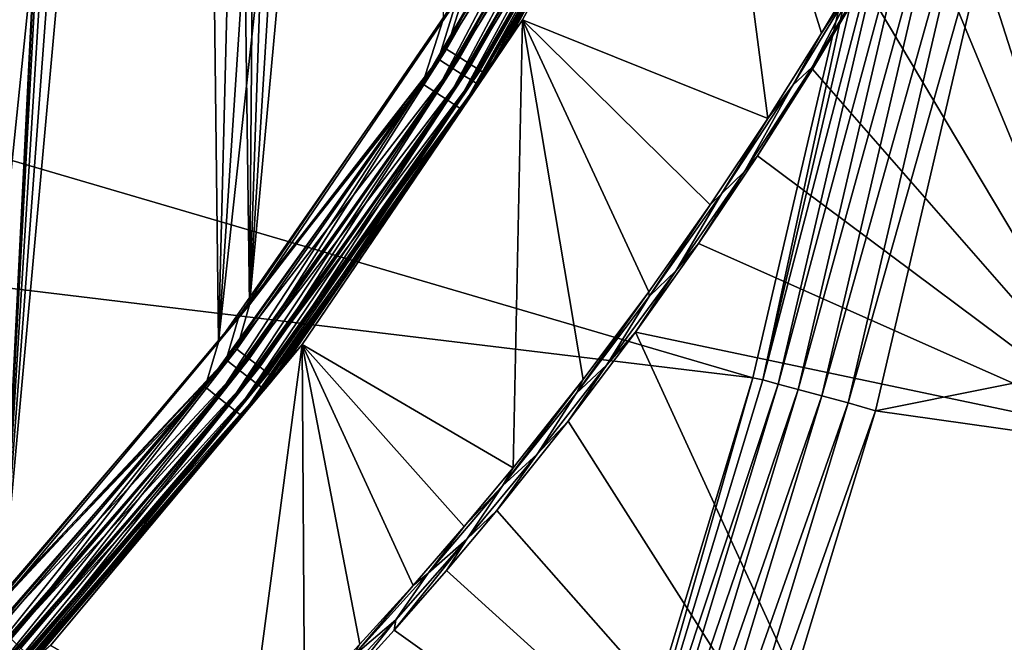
# Model space of a CAD drawing. Header units: millimetres. Extents: x -43.6 to 43.6, y -43.6 to 43.6.
# Tile 546 of 637: x 31.4 to 35.1, y -10.2 to -7.8. Entities that reach past the tile are written whole.
import ezdxf

# ---------------------------------------------------------------- set-up
doc = ezdxf.new("R2010")
doc.units = ezdxf.units.MM
doc.header["$LTSCALE"] = 52.148148
for name, color, linetype in [('151', 7, 'CONTINUOUS'), ('152', 7, 'CONTINUOUS'), ('154', 7, 'CONTINUOUS'), ('157', 7, 'CONTINUOUS'), ('207', 7, 'CONTINUOUS'), ('213', 7, 'CONTINUOUS'), ('224', 7, 'CONTINUOUS'), ('238', 7, 'CONTINUOUS'), ('301', 7, 'CONTINUOUS'), ('31', 7, 'CONTINUOUS'), ('32', 7, 'CONTINUOUS'), ('53', 7, 'CONTINUOUS'), ('59', 7, 'CONTINUOUS')]:
    doc.layers.add(name, color=color, linetype=linetype)

msp = doc.modelspace()

# ---------------------------------------------------------------- linework, layer by layer
at = {"layer": '151', "linetype": 'Continuous'}
for points in [[(34.9683, -7.0234, 19.5089), (35.644, -9.3902, 23.9303), (34.9174, -7.1205, 19.3953), (34.9683, -7.0234, 19.5089)], [(36.1722, -7.0889, 23.9303), (35.644, -9.3902, 23.9303), (34.9683, -7.0234, 19.5089), (36.1722, -7.0889, 23.9303)], [(34.9174, -7.1205, 19.3953), (35.644, -9.3902, 23.9303), (34.7978, -7.3422, 19.1285), (34.9174, -7.1205, 19.3953)], [(34.7978, -7.3422, 19.1285), (35.644, -9.3902, 23.9303), (34.6152, -7.6647, 18.7197), (34.7978, -7.3422, 19.1285)], [(34.6152, -7.6647, 18.7197), (35.644, -9.3902, 23.9303), (34.4198, -7.9908, 18.2812), (34.6152, -7.6647, 18.7197)], [(34.4198, -7.9908, 18.2812), (35.644, -9.3902, 23.9303), (34.2106, -8.3206, 17.8098), (34.4198, -7.9908, 18.2812)], [(34.2106, -8.3206, 17.8098), (35.644, -9.3902, 23.9303), (33.9868, -8.6539, 17.3035), (34.2106, -8.3206, 17.8098)], [(33.9868, -8.6539, 17.3035), (35.644, -9.3902, 23.9303), (33.7476, -8.9903, 16.7604), (33.9868, -8.6539, 17.3035)], [(33.7476, -8.9903, 16.7604), (34.9694, -11.6539, 23.9303), (33.4924, -9.329, 16.178), (33.7476, -8.9903, 16.7604)], [(35.644, -9.3902, 23.9303), (34.9694, -11.6539, 23.9303), (33.7476, -8.9903, 16.7604), (35.644, -9.3902, 23.9303)], [(33.4924, -9.329, 16.178), (34.9694, -11.6539, 23.9303), (33.2205, -9.6692, 15.5547), (33.4924, -9.329, 16.178)], [(33.2205, -9.6692, 15.5547), (34.9694, -11.6539, 23.9303), (33.0297, -9.8965, 15.1155), (33.2205, -9.6692, 15.5547)], [(33.0297, -9.8965, 15.1155), (34.9694, -11.6539, 23.9303), (32.831, -10.1239, 14.6562), (33.0297, -9.8965, 15.1155)], [(32.831, -10.1239, 14.6562), (34.9694, -11.6539, 23.9303), (32.6241, -10.3513, 14.1762), (32.831, -10.1239, 14.6562)]]:
    msp.add_3dface(points, dxfattribs=at)
at = {"layer": '152', "color": 2, "linetype": 'Continuous'}
for points in [[(34.6595, -9.2894, 26.3), (42.3126, -7.7537, 26.3), (35.1928, -7.0036, 26.3), (34.6595, -9.2894, 26.3)], [(41.7673, -10.2942, 26.3), (42.3126, -7.7537, 26.3), (34.6595, -9.2894, 26.3), (41.7673, -10.2942, 26.3)], [(33.9779, -11.5361, 26.3), (41.7673, -10.2942, 26.3), (34.6595, -9.2894, 26.3), (33.9779, -11.5361, 26.3)]]:
    msp.add_3dface(points, dxfattribs=at)
at = {"layer": '154', "color": 2, "linetype": 'Continuous'}
for points in [[(34.1933, -9.1644, 25.9303), (34.7194, -6.9093, 25.9303), (28.0883, -7.3721, 2.3697), (34.1933, -9.1644, 25.9303)], [(27.8004, -8.3927, 2.3697), (34.1933, -9.1644, 25.9303), (28.0883, -7.3721, 2.3697), (27.8004, -8.3927, 2.3697)], [(27.4753, -9.4025, 2.3697), (33.5208, -11.3809, 25.9303), (27.8004, -8.3927, 2.3697), (27.4753, -9.4025, 2.3697)], [(33.5208, -11.3809, 25.9303), (34.1933, -9.1644, 25.9303), (27.8004, -8.3927, 2.3697), (33.5208, -11.3809, 25.9303)], [(27.1137, -10.3997, 2.3697), (33.5208, -11.3809, 25.9303), (27.4753, -9.4025, 2.3697), (27.1137, -10.3997, 2.3697)]]:
    msp.add_3dface(points, dxfattribs=at)
at = {"layer": '157', "color": 1, "linetype": 'Continuous'}
for points in [[(32.2812, 8.8875, -15), (31.3408, -10.0131, -15), (31.3408, 10.0131, -15), (32.2812, 8.8875, -15)], [(31.85, 0, -15), (31.3408, -10.0131, -15), (32.2812, 8.8875, -15), (31.85, 0, -15)], [(31.85, 0, -15), (31.8713, -0.2297, -15), (31.3408, -10.0131, -15), (31.85, 0, -15)], [(31.8713, -0.2297, -15), (31.9344, -0.4516, -15), (31.3408, -10.0131, -15), (31.8713, -0.2297, -15)], [(31.9344, -0.4516, -15), (32.0372, -0.658, -15), (31.3408, -10.0131, -15), (31.9344, -0.4516, -15)], [(32.0372, -0.658, -15), (32.1762, -0.8421, -15), (31.3408, -10.0131, -15), (32.0372, -0.658, -15)], [(31.3408, -10.0131, -15), (32.1762, -0.8421, -15), (32.2812, -8.8875, -15), (31.3408, -10.0131, -15)], [(32.1762, -0.8421, -15), (32.3467, -0.9975, -15), (32.2812, -8.8875, -15), (32.1762, -0.8421, -15)], [(32.3467, -0.9975, -15), (32.5428, -1.119, -15), (32.2812, -8.8875, -15), (32.3467, -0.9975, -15)], [(32.5428, -1.119, -15), (32.7579, -1.2023, -15), (32.2812, -8.8875, -15), (32.5428, -1.119, -15)], [(32.7579, -1.2023, -15), (32.9847, -1.2447, -15), (32.2812, -8.8875, -15), (32.7579, -1.2023, -15)], [(32.2812, -8.8875, -15), (32.9847, -1.2447, -15), (33.1052, -7.6741, -15), (32.2812, -8.8875, -15)]]:
    msp.add_3dface(points, dxfattribs=at)
at = {"layer": '207', "linetype": 'Continuous'}
for points in [[(35.0199, -11.6274, 24.0316), (35.644, -9.3902, 23.9303), (35.6929, -9.3598, 24.0316), (35.0199, -11.6274, 24.0316)], [(35.0199, -11.6274, 24.0316), (35.6929, -9.3598, 24.0316), (35.0774, -11.6465, 24.122), (35.0199, -11.6274, 24.0316)], [(35.0774, -11.6465, 24.122), (35.6929, -9.3598, 24.0316), (35.7515, -9.3752, 24.122), (35.0774, -11.6465, 24.122)], [(35.0774, -11.6465, 24.122), (35.7515, -9.3752, 24.122), (35.1521, -11.6713, 24.1971), (35.0774, -11.6465, 24.122)], [(34.9694, -11.6539, 23.9303), (35.644, -9.3902, 23.9303), (35.0199, -11.6274, 24.0316), (34.9694, -11.6539, 23.9303)]]:
    msp.add_3dface(points, dxfattribs=at)
at = {"layer": '213', "color": 2, "linetype": 'Continuous'}
for points in [[(34.7194, -6.9093, 25.9303), (34.1933, -9.1644, 25.9303), (34.2319, -9.1724, 26.0312), (34.7194, -6.9093, 25.9303)], [(34.7194, -6.9093, 25.9303), (34.2319, -9.1724, 26.0312), (34.7586, -6.9139, 26.0312), (34.7194, -6.9093, 25.9303)], [(34.2319, -9.1724, 26.0312), (34.818, -6.9257, 26.1216), (34.7586, -6.9139, 26.0312), (34.2319, -9.1724, 26.0312)], [(34.2903, -9.1881, 26.1216), (34.818, -6.9257, 26.1216), (34.2319, -9.1724, 26.0312), (34.2903, -9.1881, 26.1216)], [(34.2903, -9.1881, 26.1216), (34.8951, -6.9411, 26.1968), (34.818, -6.9257, 26.1216), (34.2903, -9.1881, 26.1216)], [(34.3663, -9.2084, 26.1968), (34.8951, -6.9411, 26.1968), (34.2903, -9.1881, 26.1216), (34.3663, -9.2084, 26.1968)], [(34.3663, -9.2084, 26.1968), (34.9864, -6.9592, 26.2532), (34.8951, -6.9411, 26.1968), (34.3663, -9.2084, 26.1968)], [(34.4562, -9.2325, 26.2532), (34.9864, -6.9592, 26.2532), (34.3663, -9.2084, 26.1968), (34.4562, -9.2325, 26.2532)], [(34.4562, -9.2325, 26.2532), (35.0874, -6.9793, 26.2882), (34.9864, -6.9592, 26.2532), (34.4562, -9.2325, 26.2532)], [(34.5557, -9.2592, 26.2882), (35.0874, -6.9793, 26.2882), (34.4562, -9.2325, 26.2532), (34.5557, -9.2592, 26.2882)], [(34.5557, -9.2592, 26.2882), (35.1928, -7.0036, 26.3), (35.0874, -6.9793, 26.2882), (34.5557, -9.2592, 26.2882)], [(34.6595, -9.2894, 26.3), (35.1928, -7.0036, 26.3), (34.5557, -9.2592, 26.2882), (34.6595, -9.2894, 26.3)], [(34.1933, -9.1644, 25.9303), (33.5208, -11.3809, 25.9303), (33.5587, -11.3917, 26.0312), (34.1933, -9.1644, 25.9303)], [(34.1933, -9.1644, 25.9303), (33.5587, -11.3917, 26.0312), (34.2319, -9.1724, 26.0312), (34.1933, -9.1644, 25.9303)], [(33.5587, -11.3917, 26.0312), (34.2903, -9.1881, 26.1216), (34.2319, -9.1724, 26.0312), (33.5587, -11.3917, 26.0312)], [(33.616, -11.4111, 26.1216), (34.2903, -9.1881, 26.1216), (33.5587, -11.3917, 26.0312), (33.616, -11.4111, 26.1216)], [(33.616, -11.4111, 26.1216), (34.3663, -9.2084, 26.1968), (34.2903, -9.1881, 26.1216), (33.616, -11.4111, 26.1216)], [(33.6905, -11.4364, 26.1968), (34.3663, -9.2084, 26.1968), (33.616, -11.4111, 26.1216), (33.6905, -11.4364, 26.1968)], [(33.6905, -11.4364, 26.1968), (34.4562, -9.2325, 26.2532), (34.3663, -9.2084, 26.1968), (33.6905, -11.4364, 26.1968)], [(33.7786, -11.4663, 26.2532), (34.4562, -9.2325, 26.2532), (33.6905, -11.4364, 26.1968), (33.7786, -11.4663, 26.2532)], [(33.7786, -11.4663, 26.2532), (34.5557, -9.2592, 26.2882), (34.4562, -9.2325, 26.2532), (33.7786, -11.4663, 26.2532)], [(33.8762, -11.4994, 26.2882), (34.5557, -9.2592, 26.2882), (33.7786, -11.4663, 26.2532), (33.8762, -11.4994, 26.2882)], [(33.8762, -11.4994, 26.2882), (34.6595, -9.2894, 26.3), (34.5557, -9.2592, 26.2882), (33.8762, -11.4994, 26.2882)], [(33.9779, -11.5361, 26.3), (34.6595, -9.2894, 26.3), (33.8762, -11.4994, 26.2882), (33.9779, -11.5361, 26.3)]]:
    msp.add_3dface(points, dxfattribs=at)
at = {"layer": '224', "linetype": 'Continuous'}
for points in [[(33.3188, -7.8039, -14.7576), (34.0301, -6.4929, -14.7576), (34.2501, -8.1792, 17.6948), (33.3188, -7.8039, -14.7576)], [(34.2501, -8.1792, 17.6948), (34.0301, -6.4929, -14.7576), (34.4545, -7.8549, 18.1662), (34.2501, -8.1792, 17.6948)], [(34.4545, -7.8549, 18.1662), (34.0301, -6.4929, -14.7576), (34.6454, -7.5342, 18.6047), (34.4545, -7.8549, 18.1662)], [(32.4808, -9.0378, -14.7576), (33.3188, -7.8039, -14.7576), (33.2829, -9.5059, 15.4396), (32.4808, -9.0378, -14.7576)], [(33.2829, -9.5059, 15.4396), (33.3188, -7.8039, -14.7576), (33.5485, -9.1711, 16.063), (33.2829, -9.5059, 15.4396)], [(33.5485, -9.1711, 16.063), (33.3188, -7.8039, -14.7576), (33.7978, -8.8379, 16.6454), (33.5485, -9.1711, 16.063)], [(33.7978, -8.8379, 16.6454), (33.3188, -7.8039, -14.7576), (34.0315, -8.507, 17.1885), (33.7978, -8.8379, 16.6454)], [(34.0315, -8.507, 17.1885), (33.3188, -7.8039, -14.7576), (34.2501, -8.1792, 17.6948), (34.0315, -8.507, 17.1885)], [(31.5245, -10.1824, -14.7576), (32.4808, -9.0378, -14.7576), (32.2716, -10.6236, 13.0362), (31.5245, -10.1824, -14.7576)], [(32.2716, -10.6236, 13.0362), (32.4808, -9.0378, -14.7576), (32.4902, -10.4006, 13.56), (32.2716, -10.6236, 13.0362)], [(32.4902, -10.4006, 13.56), (32.4808, -9.0378, -14.7576), (32.7005, -10.1771, 14.0612), (32.4902, -10.4006, 13.56)], [(32.7005, -10.1771, 14.0612), (32.4808, -9.0378, -14.7576), (32.9025, -9.9534, 14.5412), (32.7005, -10.1771, 14.0612)], [(32.9025, -9.9534, 14.5412), (32.4808, -9.0378, -14.7576), (33.0966, -9.7295, 15.0004), (32.9025, -9.9534, 14.5412)], [(33.0966, -9.7295, 15.0004), (32.4808, -9.0378, -14.7576), (33.2829, -9.5059, 15.4396), (33.0966, -9.7295, 15.0004)]]:
    msp.add_3dface(points, dxfattribs=at)
at = {"layer": '238', "linetype": 'Continuous'}
for points in [[(34.4545, -7.8549, 18.1662), (34.6454, -7.5342, 18.6047), (34.6104, -7.6165, 18.6308), (34.4545, -7.8549, 18.1662)], [(34.4198, -7.9908, 18.2812), (34.4186, -7.9833, 18.2699), (34.6703, -7.5644, 18.8393), (34.4198, -7.9908, 18.2812)], [(34.4186, -7.9833, 18.2699), (34.6104, -7.6165, 18.6308), (34.6703, -7.5644, 18.8393), (34.4186, -7.9833, 18.2699)], [(34.6152, -7.6647, 18.7197), (34.4198, -7.9908, 18.2812), (34.6703, -7.5644, 18.8393), (34.6152, -7.6647, 18.7197)], [(34.3449, -8.0524, 18.0244), (34.4545, -7.8549, 18.1662), (34.6104, -7.6165, 18.6308), (34.3449, -8.0524, 18.0244)], [(34.3449, -8.0524, 18.0244), (34.6104, -7.6165, 18.6308), (34.4186, -7.9833, 18.2699), (34.3449, -8.0524, 18.0244)], [(34.2501, -8.1792, 17.6948), (34.4545, -7.8549, 18.1662), (34.3449, -8.0524, 18.0244), (34.2501, -8.1792, 17.6948)], [(34.2106, -8.3206, 17.8098), (34.1623, -8.3803, 17.6873), (34.4186, -7.9833, 18.2699), (34.2106, -8.3206, 17.8098)], [(34.1623, -8.3803, 17.6873), (34.3449, -8.0524, 18.0244), (34.4186, -7.9833, 18.2699), (34.1623, -8.3803, 17.6873)], [(34.4198, -7.9908, 18.2812), (34.2106, -8.3206, 17.8098), (34.4186, -7.9833, 18.2699), (34.4198, -7.9908, 18.2812)], [(34.0744, -8.4647, 17.4036), (34.2501, -8.1792, 17.6948), (34.3449, -8.0524, 18.0244), (34.0744, -8.4647, 17.4036)], [(34.0744, -8.4647, 17.4036), (34.3449, -8.0524, 18.0244), (34.1623, -8.3803, 17.6873), (34.0744, -8.4647, 17.4036)], [(34.0315, -8.507, 17.1885), (34.2501, -8.1792, 17.6948), (34.0744, -8.4647, 17.4036), (34.0315, -8.507, 17.1885)], [(34.2106, -8.3206, 17.8098), (33.9868, -8.6539, 17.3035), (34.1623, -8.3803, 17.6873), (34.2106, -8.3206, 17.8098)], [(33.9868, -8.6539, 17.3035), (33.9024, -8.757, 17.0932), (34.1623, -8.3803, 17.6873), (33.9868, -8.6539, 17.3035)], [(33.9024, -8.757, 17.0932), (34.0744, -8.4647, 17.4036), (34.1623, -8.3803, 17.6873), (33.9024, -8.757, 17.0932)], [(33.7999, -8.8549, 16.7703), (34.0315, -8.507, 17.1885), (34.0744, -8.4647, 17.4036), (33.7999, -8.8549, 16.7703)], [(33.7999, -8.8549, 16.7703), (34.0744, -8.4647, 17.4036), (33.9024, -8.757, 17.0932), (33.7999, -8.8549, 16.7703)], [(33.7978, -8.8379, 16.6454), (34.0315, -8.507, 17.1885), (33.7999, -8.8549, 16.7703), (33.7978, -8.8379, 16.6454)], [(33.9868, -8.6539, 17.3035), (33.7476, -8.9903, 16.7604), (33.9024, -8.757, 17.0932), (33.9868, -8.6539, 17.3035)], [(33.7476, -8.9903, 16.7604), (33.6393, -9.1146, 16.4888), (33.9024, -8.757, 17.0932), (33.7476, -8.9903, 16.7604)], [(33.6393, -9.1146, 16.4888), (33.7999, -8.8549, 16.7703), (33.9024, -8.757, 17.0932), (33.6393, -9.1146, 16.4888)], [(33.5485, -9.1711, 16.063), (33.7978, -8.8379, 16.6454), (33.5222, -9.2244, 16.1261), (33.5485, -9.1711, 16.063)], [(33.5222, -9.2244, 16.1261), (33.7978, -8.8379, 16.6454), (33.7999, -8.8549, 16.7703), (33.5222, -9.2244, 16.1261)], [(33.5222, -9.2244, 16.1261), (33.7999, -8.8549, 16.7703), (33.6393, -9.1146, 16.4888), (33.5222, -9.2244, 16.1261)], [(33.7476, -8.9903, 16.7604), (33.4924, -9.329, 16.178), (33.6393, -9.1146, 16.4888), (33.7476, -8.9903, 16.7604)], [(33.4924, -9.329, 16.178), (33.3738, -9.4543, 15.8755), (33.6393, -9.1146, 16.4888), (33.4924, -9.329, 16.178)], [(33.3738, -9.4543, 15.8755), (33.5222, -9.2244, 16.1261), (33.6393, -9.1146, 16.4888), (33.3738, -9.4543, 15.8755)], [(33.2829, -9.5059, 15.4396), (33.5485, -9.1711, 16.063), (33.2419, -9.5747, 15.4722), (33.2829, -9.5059, 15.4396)], [(33.2419, -9.5747, 15.4722), (33.5485, -9.1711, 16.063), (33.5222, -9.2244, 16.1261), (33.2419, -9.5747, 15.4722)], [(33.2419, -9.5747, 15.4722), (33.5222, -9.2244, 16.1261), (33.3738, -9.4543, 15.8755), (33.2419, -9.5747, 15.4722)], [(33.4924, -9.329, 16.178), (33.2205, -9.6692, 15.5547), (33.3738, -9.4543, 15.8755), (33.4924, -9.329, 16.178)], [(33.2205, -9.6692, 15.5547), (33.1063, -9.7773, 15.2541), (33.3738, -9.4543, 15.8755), (33.2205, -9.6692, 15.5547)], [(33.1063, -9.7773, 15.2541), (33.2419, -9.5747, 15.4722), (33.3738, -9.4543, 15.8755), (33.1063, -9.7773, 15.2541)], [(33.0966, -9.7295, 15.0004), (33.2829, -9.5059, 15.4396), (33.2419, -9.5747, 15.4722), (33.0966, -9.7295, 15.0004)], [(32.9595, -9.9069, 14.8098), (33.0966, -9.7295, 15.0004), (33.2419, -9.5747, 15.4722), (32.9595, -9.9069, 14.8098)], [(32.9595, -9.9069, 14.8098), (33.2419, -9.5747, 15.4722), (33.1063, -9.7773, 15.2541), (32.9595, -9.9069, 14.8098)], [(33.2205, -9.6692, 15.5547), (33.0297, -9.8965, 15.1155), (33.1063, -9.7773, 15.2541), (33.2205, -9.6692, 15.5547)], [(32.9025, -9.9534, 14.5412), (33.0966, -9.7295, 15.0004), (32.9595, -9.9069, 14.8098), (32.9025, -9.9534, 14.5412)], [(33.0297, -9.8965, 15.1155), (32.831, -10.1239, 14.6562), (33.1063, -9.7773, 15.2541), (33.0297, -9.8965, 15.1155)], [(32.831, -10.1239, 14.6562), (32.8372, -10.0844, 14.6255), (33.1063, -9.7773, 15.2541), (32.831, -10.1239, 14.6562)], [(32.8372, -10.0844, 14.6255), (32.9595, -9.9069, 14.8098), (33.1063, -9.7773, 15.2541), (32.8372, -10.0844, 14.6255)], [(32.6755, -10.2221, 14.1397), (32.9025, -9.9534, 14.5412), (32.9595, -9.9069, 14.8098), (32.6755, -10.2221, 14.1397)], [(32.6755, -10.2221, 14.1397), (32.9595, -9.9069, 14.8098), (32.8372, -10.0844, 14.6255), (32.6755, -10.2221, 14.1397)], [(32.7005, -10.1771, 14.0612), (32.9025, -9.9534, 14.5412), (32.6755, -10.2221, 14.1397), (32.7005, -10.1771, 14.0612)], [(32.6241, -10.3513, 14.1762), (32.5668, -10.3767, 13.9905), (32.8372, -10.0844, 14.6255), (32.6241, -10.3513, 14.1762)], [(32.5668, -10.3767, 13.9905), (32.6755, -10.2221, 14.1397), (32.8372, -10.0844, 14.6255), (32.5668, -10.3767, 13.9905)], [(32.831, -10.1239, 14.6562), (32.6241, -10.3513, 14.1762), (32.8372, -10.0844, 14.6255), (32.831, -10.1239, 14.6562)]]:
    msp.add_3dface(points, dxfattribs=at)
at = {"layer": '301', "linetype": 'Continuous'}
for points in [[(34.0301, -6.4929, -14.7576), (33.3188, -7.8039, -14.7576), (33.8743, -6.7857, -14.8208), (34.0301, -6.4929, -14.7576)], [(33.0299, -7.9155, -14.9919), (33.1052, -7.6741, -15), (33.7169, -6.7058, -14.9919), (33.0299, -7.9155, -14.9919)], [(33.0299, -7.9155, -14.9919), (33.7169, -6.7058, -14.9919), (33.0801, -7.9473, -14.9679), (33.0299, -7.9155, -14.9919)], [(33.0801, -7.9473, -14.9679), (33.7169, -6.7058, -14.9919), (33.7699, -6.7327, -14.9679), (33.0801, -7.9473, -14.9679)], [(33.0801, -7.9473, -14.9679), (33.7699, -6.7327, -14.9679), (33.1235, -7.9747, -14.9295), (33.0801, -7.9473, -14.9679)], [(33.1235, -7.9747, -14.9295), (33.7699, -6.7327, -14.9679), (33.8157, -6.7559, -14.9295), (33.1235, -7.9747, -14.9295)], [(33.1235, -7.9747, -14.9295), (33.8157, -6.7559, -14.9295), (33.1573, -7.996, -14.8794), (33.1235, -7.9747, -14.9295)], [(33.1573, -7.996, -14.8794), (33.8157, -6.7559, -14.9295), (33.8513, -6.774, -14.8794), (33.1573, -7.996, -14.8794)], [(33.1573, -7.996, -14.8794), (33.8513, -6.774, -14.8794), (33.1792, -8.0098, -14.8208), (33.1573, -7.996, -14.8794)], [(33.1792, -8.0098, -14.8208), (33.8513, -6.774, -14.8794), (33.8743, -6.7857, -14.8208), (33.1792, -8.0098, -14.8208)], [(33.3188, -7.8039, -14.7576), (33.1792, -8.0098, -14.8208), (33.8743, -6.7857, -14.8208), (33.3188, -7.8039, -14.7576)], [(32.2812, -8.8875, -15), (33.1052, -7.6741, -15), (33.0299, -7.9155, -14.9919), (32.2812, -8.8875, -15)], [(33.3188, -7.8039, -14.7576), (32.4808, -9.0378, -14.7576), (33.1792, -8.0098, -14.8208), (33.3188, -7.8039, -14.7576)], [(32.2325, -9.0556, -14.9919), (32.2812, -8.8875, -15), (33.0299, -7.9155, -14.9919), (32.2325, -9.0556, -14.9919)], [(32.2325, -9.0556, -14.9919), (33.0299, -7.9155, -14.9919), (32.2795, -9.0918, -14.9679), (32.2325, -9.0556, -14.9919)], [(32.2795, -9.0918, -14.9679), (33.0299, -7.9155, -14.9919), (33.0801, -7.9473, -14.9679), (32.2795, -9.0918, -14.9679)], [(32.2795, -9.0918, -14.9679), (33.0801, -7.9473, -14.9679), (32.3202, -9.1232, -14.9295), (32.2795, -9.0918, -14.9679)], [(32.3202, -9.1232, -14.9295), (33.0801, -7.9473, -14.9679), (33.1235, -7.9747, -14.9295), (32.3202, -9.1232, -14.9295)], [(32.3202, -9.1232, -14.9295), (33.1235, -7.9747, -14.9295), (32.3518, -9.1476, -14.8794), (32.3202, -9.1232, -14.9295)], [(32.3518, -9.1476, -14.8794), (33.1235, -7.9747, -14.9295), (33.1573, -7.996, -14.8794), (32.3518, -9.1476, -14.8794)], [(32.3518, -9.1476, -14.8794), (33.1573, -7.996, -14.8794), (32.3722, -9.1634, -14.8208), (32.3518, -9.1476, -14.8794)], [(32.3722, -9.1634, -14.8208), (33.1573, -7.996, -14.8794), (33.1792, -8.0098, -14.8208), (32.3722, -9.1634, -14.8208)], [(32.4808, -9.0378, -14.7576), (32.3722, -9.1634, -14.8208), (33.1792, -8.0098, -14.8208), (32.4808, -9.0378, -14.7576)], [(31.3408, -10.0131, -15), (32.2812, -8.8875, -15), (32.2325, -9.0556, -14.9919), (31.3408, -10.0131, -15)], [(32.4808, -9.0378, -14.7576), (31.5245, -10.1824, -14.7576), (32.3722, -9.1634, -14.8208), (32.4808, -9.0378, -14.7576)], [(31.3317, -10.1158, -14.9919), (31.3408, -10.0131, -15), (32.2325, -9.0556, -14.9919), (31.3317, -10.1158, -14.9919)], [(31.3317, -10.1158, -14.9919), (32.2325, -9.0556, -14.9919), (31.3751, -10.1563, -14.9679), (31.3317, -10.1158, -14.9919)], [(31.3751, -10.1563, -14.9679), (32.2325, -9.0556, -14.9919), (32.2795, -9.0918, -14.9679), (31.3751, -10.1563, -14.9679)], [(31.3751, -10.1563, -14.9679), (32.2795, -9.0918, -14.9679), (31.4126, -10.1914, -14.9295), (31.3751, -10.1563, -14.9679)], [(31.4126, -10.1914, -14.9295), (32.2795, -9.0918, -14.9679), (32.3202, -9.1232, -14.9295), (31.4126, -10.1914, -14.9295)], [(31.4126, -10.1914, -14.9295), (32.3202, -9.1232, -14.9295), (31.4418, -10.2186, -14.8794), (31.4126, -10.1914, -14.9295)], [(31.4418, -10.2186, -14.8794), (32.3202, -9.1232, -14.9295), (32.3518, -9.1476, -14.8794), (31.4418, -10.2186, -14.8794)], [(31.4418, -10.2186, -14.8794), (32.3518, -9.1476, -14.8794), (31.4607, -10.2363, -14.8208), (31.4418, -10.2186, -14.8794)], [(31.4607, -10.2363, -14.8208), (32.3518, -9.1476, -14.8794), (32.3722, -9.1634, -14.8208), (31.4607, -10.2363, -14.8208)], [(31.5245, -10.1824, -14.7576), (31.4607, -10.2363, -14.8208), (32.3722, -9.1634, -14.8208), (31.5245, -10.1824, -14.7576)], [(30.409, -11.1697, -14.9295), (31.3751, -10.1563, -14.9679), (31.4126, -10.1914, -14.9295), (30.409, -11.1697, -14.9295)]]:
    msp.add_3dface(points, dxfattribs=at)
at = {"layer": '31', "color": 40, "linetype": 'Continuous', "true_color": 0xffde00}
for points in [[(31.451, -0.8924, -20.2), (31.1907, -10.1623, -20.2), (31.3266, -0.6088, -20.2), (31.451, -0.8924, -20.2)], [(31.6204, -1.1516, -20.2), (31.1907, -10.1623, -20.2), (31.451, -0.8924, -20.2), (31.6204, -1.1516, -20.2)], [(31.8301, -1.3795, -20.2), (31.1907, -10.1623, -20.2), (31.6204, -1.1516, -20.2), (31.8301, -1.3795, -20.2)], [(32.0745, -1.5697, -20.2), (31.1907, -10.1623, -20.2), (31.8301, -1.3795, -20.2), (32.0745, -1.5697, -20.2)], [(32.1639, -9.0286, -20.2), (31.1907, -10.1623, -20.2), (32.0745, -1.5697, -20.2), (32.1639, -9.0286, -20.2)], [(32.3468, -1.7171, -20.2), (32.1639, -9.0286, -20.2), (32.0745, -1.5697, -20.2), (32.3468, -1.7171, -20.2)], [(32.6397, -1.8176, -20.2), (32.1639, -9.0286, -20.2), (32.3468, -1.7171, -20.2), (32.6397, -1.8176, -20.2)], [(32.9452, -1.8686, -20.2), (32.1639, -9.0286, -20.2), (32.6397, -1.8176, -20.2), (32.9452, -1.8686, -20.2)], [(33.0175, -7.8023, -20.2), (32.1639, -9.0286, -20.2), (32.9452, -1.8686, -20.2), (33.0175, -7.8023, -20.2)]]:
    msp.add_3dface(points, dxfattribs=at)
at = {"layer": '32', "color": 40, "linetype": 'Continuous', "true_color": 0xffde00}
for points in [[(33.2876, -7.8407, -15.25), (33.9671, -6.6057, -19.95), (34.0065, -6.5248, -15.25), (33.2876, -7.8407, -15.25)], [(33.2298, -7.9343, -19.95), (33.9671, -6.6057, -19.95), (33.2876, -7.8407, -15.25), (33.2298, -7.9343, -19.95)], [(32.4409, -9.0783, -15.25), (33.2298, -7.9343, -19.95), (33.2876, -7.8407, -15.25), (32.4409, -9.0783, -15.25)], [(32.3618, -9.1814, -19.95), (33.2298, -7.9343, -19.95), (32.4409, -9.0783, -15.25), (32.3618, -9.1814, -19.95)], [(31.4749, -10.2251, -15.25), (32.3618, -9.1814, -19.95), (32.4409, -9.0783, -15.25), (31.4749, -10.2251, -15.25)], [(31.3721, -10.3343, -19.95), (32.3618, -9.1814, -19.95), (31.4749, -10.2251, -15.25), (31.3721, -10.3343, -19.95)]]:
    msp.add_3dface(points, dxfattribs=at)
at = {"layer": '53', "color": 40, "linetype": 'Continuous', "true_color": 0xffde00}
for points in [[(33.2876, -7.8407, -15.25), (34.0065, -6.5248, -15.25), (33.8507, -6.8195, -15.1855), (33.2876, -7.8407, -15.25)], [(32.9988, -7.9533, -15.0085), (33.7469, -6.7665, -15.0335), (33.6932, -6.7391, -15.0085), (32.9988, -7.9533, -15.0085)], [(32.9988, -7.9533, -15.0085), (33.6932, -6.7391, -15.0085), (33.0743, -7.7103, -15), (32.9988, -7.9533, -15.0085)], [(33.0497, -7.9857, -15.0335), (33.7469, -6.7665, -15.0335), (32.9988, -7.9533, -15.0085), (33.0497, -7.9857, -15.0335)], [(33.0497, -7.9857, -15.0335), (33.7931, -6.7901, -15.0733), (33.7469, -6.7665, -15.0335), (33.0497, -7.9857, -15.0335)], [(33.0935, -8.0135, -15.0733), (33.7931, -6.7901, -15.0733), (33.0497, -7.9857, -15.0335), (33.0935, -8.0135, -15.0733)], [(33.0935, -8.0135, -15.0733), (33.8285, -6.8082, -15.1252), (33.7931, -6.7901, -15.0733), (33.0935, -8.0135, -15.0733)], [(33.127, -8.0348, -15.1252), (33.8285, -6.8082, -15.1252), (33.0935, -8.0135, -15.0733), (33.127, -8.0348, -15.1252)], [(33.127, -8.0348, -15.1252), (33.8507, -6.8195, -15.1855), (33.8285, -6.8082, -15.1252), (33.127, -8.0348, -15.1252)], [(33.148, -8.0482, -15.1855), (33.8507, -6.8195, -15.1855), (33.127, -8.0348, -15.1252), (33.148, -8.0482, -15.1855)], [(33.148, -8.0482, -15.1855), (33.2876, -7.8407, -15.25), (33.8507, -6.8195, -15.1855), (33.148, -8.0482, -15.1855)], [(32.2417, -8.9272, -15), (32.9988, -7.9533, -15.0085), (33.0743, -7.7103, -15), (32.2417, -8.9272, -15)], [(32.4409, -9.0783, -15.25), (33.2876, -7.8407, -15.25), (33.148, -8.0482, -15.1855), (32.4409, -9.0783, -15.25)], [(32.193, -9.0966, -15.0085), (33.0497, -7.9857, -15.0335), (32.9988, -7.9533, -15.0085), (32.193, -9.0966, -15.0085)], [(32.193, -9.0966, -15.0085), (32.9988, -7.9533, -15.0085), (32.2417, -8.9272, -15), (32.193, -9.0966, -15.0085)], [(32.2407, -9.1337, -15.0335), (33.0497, -7.9857, -15.0335), (32.193, -9.0966, -15.0085), (32.2407, -9.1337, -15.0335)], [(32.2407, -9.1337, -15.0335), (33.0935, -8.0135, -15.0733), (33.0497, -7.9857, -15.0335), (32.2407, -9.1337, -15.0335)], [(32.2816, -9.1655, -15.0733), (33.0935, -8.0135, -15.0733), (32.2407, -9.1337, -15.0335), (32.2816, -9.1655, -15.0733)], [(32.2816, -9.1655, -15.0733), (33.127, -8.0348, -15.1252), (33.0935, -8.0135, -15.0733), (32.2816, -9.1655, -15.0733)], [(32.3129, -9.1899, -15.1252), (33.127, -8.0348, -15.1252), (32.2816, -9.1655, -15.0733), (32.3129, -9.1899, -15.1252)], [(32.3129, -9.1899, -15.1252), (33.148, -8.0482, -15.1855), (33.127, -8.0348, -15.1252), (32.3129, -9.1899, -15.1252)], [(32.3326, -9.2052, -15.1855), (33.148, -8.0482, -15.1855), (32.3129, -9.1899, -15.1252), (32.3326, -9.2052, -15.1855)], [(32.3326, -9.2052, -15.1855), (32.4409, -9.0783, -15.25), (33.148, -8.0482, -15.1855), (32.3326, -9.2052, -15.1855)], [(31.2917, -10.0549, -15), (32.193, -9.0966, -15.0085), (32.2417, -8.9272, -15), (31.2917, -10.0549, -15)], [(31.4749, -10.2251, -15.25), (32.4409, -9.0783, -15.25), (32.3326, -9.2052, -15.1855), (31.4749, -10.2251, -15.25)], [(31.283, -10.1588, -15.0085), (32.2407, -9.1337, -15.0335), (32.193, -9.0966, -15.0085), (31.283, -10.1588, -15.0085)], [(31.283, -10.1588, -15.0085), (32.193, -9.0966, -15.0085), (31.2917, -10.0549, -15), (31.283, -10.1588, -15.0085)], [(31.327, -10.2002, -15.0335), (32.2407, -9.1337, -15.0335), (31.283, -10.1588, -15.0085), (31.327, -10.2002, -15.0335)], [(31.327, -10.2002, -15.0335), (32.2816, -9.1655, -15.0733), (32.2407, -9.1337, -15.0335), (31.327, -10.2002, -15.0335)], [(31.3647, -10.2357, -15.0733), (32.2816, -9.1655, -15.0733), (31.327, -10.2002, -15.0335), (31.3647, -10.2357, -15.0733)], [(31.3647, -10.2357, -15.0733), (32.3129, -9.1899, -15.1252), (32.2816, -9.1655, -15.0733), (31.3647, -10.2357, -15.0733)], [(31.3936, -10.263, -15.1252), (32.3129, -9.1899, -15.1252), (31.3647, -10.2357, -15.0733), (31.3936, -10.263, -15.1252)], [(31.3936, -10.263, -15.1252), (32.3326, -9.2052, -15.1855), (32.3129, -9.1899, -15.1252), (31.3936, -10.263, -15.1252)], [(31.4117, -10.2801, -15.1855), (32.3326, -9.2052, -15.1855), (31.3936, -10.263, -15.1252), (31.4117, -10.2801, -15.1855)], [(31.4117, -10.2801, -15.1855), (31.4749, -10.2251, -15.25), (32.3326, -9.2052, -15.1855), (31.4117, -10.2801, -15.1855)]]:
    msp.add_3dface(points, dxfattribs=at)
at = {"layer": '59', "color": 40, "linetype": 'Continuous', "true_color": 0xffde00}
for points in [[(33.9671, -6.6057, -19.95), (33.2298, -7.9343, -19.95), (33.8074, -6.9034, -20.0147), (33.9671, -6.6057, -19.95)], [(33.0175, -7.8023, -20.2), (33.6503, -6.8219, -20.1915), (32.9382, -8.0473, -20.1915), (33.0175, -7.8023, -20.2)], [(33.6503, -6.8219, -20.1915), (32.9889, -8.0801, -20.1666), (32.9382, -8.0473, -20.1915), (33.6503, -6.8219, -20.1915)], [(33.7039, -6.8497, -20.1666), (32.9889, -8.0801, -20.1666), (33.6503, -6.8219, -20.1915), (33.7039, -6.8497, -20.1666)], [(33.7039, -6.8497, -20.1666), (33.0324, -8.1083, -20.1269), (32.9889, -8.0801, -20.1666), (33.7039, -6.8497, -20.1666)], [(33.7499, -6.8736, -20.1269), (33.0324, -8.1083, -20.1269), (33.7039, -6.8497, -20.1666), (33.7499, -6.8736, -20.1269)], [(33.7499, -6.8736, -20.1269), (33.0658, -8.1299, -20.0751), (33.0324, -8.1083, -20.1269), (33.7499, -6.8736, -20.1269)], [(33.7852, -6.8919, -20.0751), (33.0658, -8.1299, -20.0751), (33.7499, -6.8736, -20.1269), (33.7852, -6.8919, -20.0751)], [(33.7852, -6.8919, -20.0751), (33.0868, -8.1435, -20.0147), (33.0658, -8.1299, -20.0751), (33.7852, -6.8919, -20.0751)], [(33.8074, -6.9034, -20.0147), (33.0868, -8.1435, -20.0147), (33.7852, -6.8919, -20.0751), (33.8074, -6.9034, -20.0147)], [(33.8074, -6.9034, -20.0147), (33.2298, -7.9343, -19.95), (33.0868, -8.1435, -20.0147), (33.8074, -6.9034, -20.0147)], [(32.1639, -9.0286, -20.2), (33.0175, -7.8023, -20.2), (32.9382, -8.0473, -20.1915), (32.1639, -9.0286, -20.2)], [(33.2298, -7.9343, -19.95), (32.3618, -9.1814, -19.95), (33.0868, -8.1435, -20.0147), (33.2298, -7.9343, -19.95)], [(32.1639, -9.0286, -20.2), (32.9382, -8.0473, -20.1915), (32.1122, -9.1991, -20.1915), (32.1639, -9.0286, -20.2)], [(32.9382, -8.0473, -20.1915), (32.1596, -9.2366, -20.1666), (32.1122, -9.1991, -20.1915), (32.9382, -8.0473, -20.1915)], [(32.9889, -8.0801, -20.1666), (32.1596, -9.2366, -20.1666), (32.9382, -8.0473, -20.1915), (32.9889, -8.0801, -20.1666)], [(32.9889, -8.0801, -20.1666), (32.2002, -9.2688, -20.1269), (32.1596, -9.2366, -20.1666), (32.9889, -8.0801, -20.1666)], [(33.0324, -8.1083, -20.1269), (32.2002, -9.2688, -20.1269), (32.9889, -8.0801, -20.1666), (33.0324, -8.1083, -20.1269)], [(33.0324, -8.1083, -20.1269), (32.2314, -9.2935, -20.0751), (32.2002, -9.2688, -20.1269), (33.0324, -8.1083, -20.1269)], [(33.0658, -8.1299, -20.0751), (32.2314, -9.2935, -20.0751), (33.0324, -8.1083, -20.1269), (33.0658, -8.1299, -20.0751)], [(33.0658, -8.1299, -20.0751), (32.251, -9.3091, -20.0147), (32.2314, -9.2935, -20.0751), (33.0658, -8.1299, -20.0751)], [(33.0868, -8.1435, -20.0147), (32.251, -9.3091, -20.0147), (33.0658, -8.1299, -20.0751), (33.0868, -8.1435, -20.0147)], [(33.0868, -8.1435, -20.0147), (32.3618, -9.1814, -19.95), (32.251, -9.3091, -20.0147), (33.0868, -8.1435, -20.0147)], [(31.1907, -10.1623, -20.2), (32.1639, -9.0286, -20.2), (32.1122, -9.1991, -20.1915), (31.1907, -10.1623, -20.2)], [(31.1907, -10.1623, -20.2), (32.1122, -9.1991, -20.1915), (31.18, -10.2667, -20.1915), (31.1907, -10.1623, -20.2)], [(32.1122, -9.1991, -20.1915), (31.2235, -10.3086, -20.1666), (31.18, -10.2667, -20.1915), (32.1122, -9.1991, -20.1915)], [(32.1596, -9.2366, -20.1666), (31.2235, -10.3086, -20.1666), (32.1122, -9.1991, -20.1915), (32.1596, -9.2366, -20.1666)], [(32.3618, -9.1814, -19.95), (31.3721, -10.3343, -19.95), (32.251, -9.3091, -20.0147), (32.3618, -9.1814, -19.95)], [(32.1596, -9.2366, -20.1666), (31.2609, -10.3445, -20.1269), (31.2235, -10.3086, -20.1666), (32.1596, -9.2366, -20.1666)], [(32.2002, -9.2688, -20.1269), (31.2609, -10.3445, -20.1269), (32.1596, -9.2366, -20.1666), (32.2002, -9.2688, -20.1269)], [(32.2002, -9.2688, -20.1269), (31.2896, -10.3721, -20.0751), (31.2609, -10.3445, -20.1269), (32.2002, -9.2688, -20.1269)], [(32.2314, -9.2935, -20.0751), (31.2896, -10.3721, -20.0751), (32.2002, -9.2688, -20.1269), (32.2314, -9.2935, -20.0751)], [(32.2314, -9.2935, -20.0751), (31.3076, -10.3894, -20.0147), (31.2896, -10.3721, -20.0751), (32.2314, -9.2935, -20.0751)], [(32.251, -9.3091, -20.0147), (31.3076, -10.3894, -20.0147), (32.2314, -9.2935, -20.0751), (32.251, -9.3091, -20.0147)], [(32.251, -9.3091, -20.0147), (31.3721, -10.3343, -19.95), (31.3076, -10.3894, -20.0147), (32.251, -9.3091, -20.0147)]]:
    msp.add_3dface(points, dxfattribs=at)

doc.saveas('drawing.dxf')
